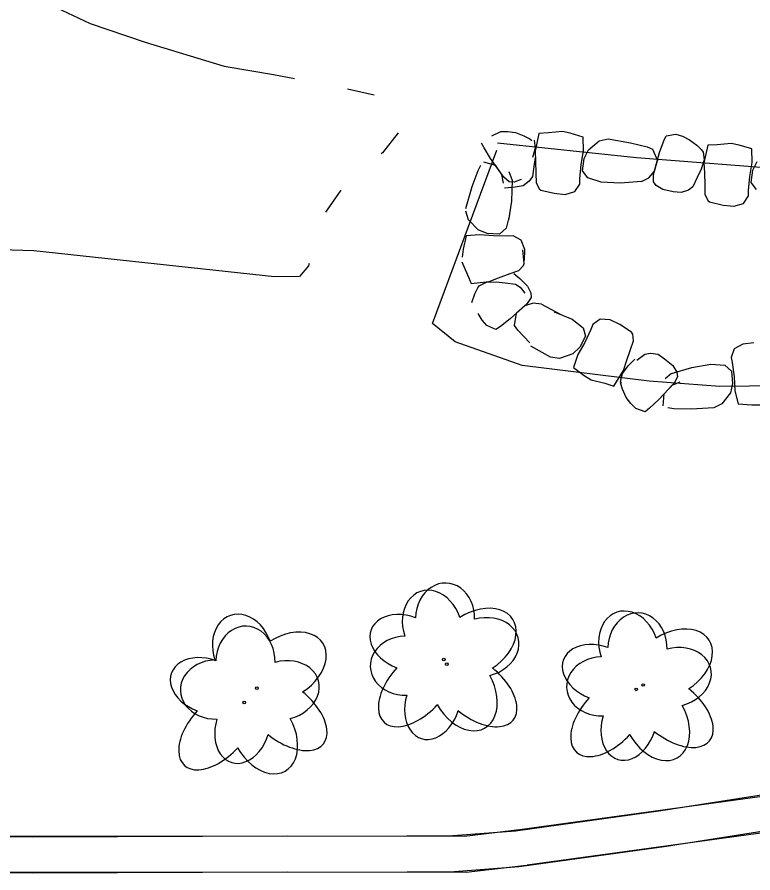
# Model space of a CAD drawing. Extents: x 588843 to 2552415, y 180129 to 269402.
# Drawn here: x 594502.7 to 594553.8, y 185074.9 to 185134.3 of the extents above; entities that cross this region are included whole.
import ezdxf

# ---------------------------------------------------------------- set-up
doc = ezdxf.new("R2010")
doc.units = 0
for name, color, linetype in [('Default', 7, 'Continuous'), ('E_DRN_RipRap', 7, 'Continuous'), ('E_DWY', 7, 'Continuous'), ('E_LAND_Vegetation', 7, 'Continuous'), ('E_WTR_P', 7, 'Continuous')]:
    doc.layers.add(name, color=color, linetype=linetype)

# ---------------------------------------------------------------- blocks, each defined once
blk = doc.blocks.new('DTRE')
at = {"layer": 'Default'}
blk.add_circle((-0.18, 0), 0.183, dxfattribs=at)
for centre, major_axis, ratio in [((-1.87, 5.32), (1.36, -4.98), 0.782863), ((4.06, 2.74), (-5.27, -2.93), 0.691916), ((-5.87, 0.15), (4.93, -0.12), 0.832022), ((3.54, -3.71), (-5.01, 4.58), 0.560249), ((-2.49, -5.24), (1.8, 4.86), 0.716896)]:
    blk.add_ellipse(centre, major_axis=major_axis, ratio=ratio, start_param=1.570796, end_param=4.712389, dxfattribs=at)
blk = doc.blocks.new('DTRE_4')
at = {"layer": 'E_LAND_Vegetation'}
blk.add_circle((-0.6, 0), 0.601, dxfattribs=at)
for centre, major_axis, ratio in [((-6.14, 17.45), (4.46, -16.34), 0.782863), ((13.31, 8.98), (-17.3, -9.61), 0.691916), ((-19.26, 0.5), (16.18, -0.4), 0.832022), ((11.62, -12.16), (-16.44, 15.03), 0.560249), ((-8.18, -17.2), (5.91, 15.93), 0.716896)]:
    blk.add_ellipse(centre, major_axis=major_axis, ratio=ratio, start_param=1.570796, end_param=4.712389, dxfattribs=at)

msp = doc.modelspace()

# ---------------------------------------------------------------- linework, layer by layer
at = {"layer": 'E_DRN_RipRap'}
for p, q in [((594535.647, 185126.043), (594536.272, 185126.348)), ((594536.272, 185126.348), (594536.756, 185126.354)), ((594536.756, 185126.354), (594537.288, 185126.267)), ((594540.549, 185126.338), (594539.575, 185126.249)), ((594541.089, 185126.221), (594540.549, 185126.338)), ((594537.288, 185126.267), (594537.874, 185126.055)), ((594537.874, 185126.055), (594538.279, 185125.827)), ((594538.279, 185125.827), (594538.433, 185125.729)), ((594538.596, 185125.74), (594538.665, 185125.186)), ((594538.916, 185126.216), (594538.652, 185124.98)), ((594539.575, 185126.249), (594538.916, 185126.216)), ((594541.987, 185125.949), (594541.089, 185126.221)), ((594542.005, 185125.005), (594541.987, 185125.949)), ((594543.1, 185125.688), (594543.71, 185125.829)), ((594543.71, 185125.829), (594545.265, 185125.563)), ((594547.578, 185125.69), (594547.732, 185126.046)), ((594547.732, 185126.046), (594548.418, 185126.152)), ((594548.418, 185126.152), (594548.882, 185126.015)), ((594548.882, 185126.015), (594549.365, 185125.774)), ((594549.365, 185125.774), (594549.863, 185125.399)), ((594535.117, 185125.202), (594534.939, 185125.548)), ((594535.55, 185124.475), (594535.117, 185125.202)), ((594538.665, 185125.186), (594538.466, 185124.548)), ((594542.352, 185125.085), (594543.1, 185125.688)), ((594545.265, 185125.563), (594546.424, 185125.273)), ((594546.424, 185125.273), (594546.804, 185125.115)), ((594546.804, 185125.115), (594547.148, 185124.335)), ((594547.29, 185124.898), (594547.578, 185125.69)), ((594549.863, 185125.399), (594550.182, 185125.063)), ((594550.621, 185125.399), (594550.357, 185124.163)), ((594551.28, 185125.432), (594550.621, 185125.399)), ((594552.254, 185125.521), (594551.28, 185125.432)), ((594552.795, 185125.404), (594552.254, 185125.521)), ((594553.693, 185125.132), (594552.795, 185125.404)), ((594553.71, 185124.188), (594553.693, 185125.132)), ((594538.66, 185124.549), (594538.572, 185123.911)), ((594538.652, 185124.98), (594538.686, 185124.297)), ((594541.841, 185124.05), (594542.005, 185125.005)), ((594542.049, 185124.481), (594542.352, 185125.085)), ((594546.874, 185123.359), (594547.29, 185124.898)), ((594550.182, 185125.063), (594550.301, 185124.923)), ((594550.301, 185124.923), (594550.37, 185124.369)), ((594534.696, 185123.651), (594534.893, 185124.012)), ((594535.076, 185124.238), (594535.898, 185124.007)), ((594536.482, 185123.174), (594535.55, 185124.475)), ((594536.344, 185123.37), (594535.898, 185124.007)), ((594538.686, 185124.297), (594538.709, 185123.431)), ((594541.751, 185123.064), (594541.841, 185124.05)), ((594541.941, 185123.624), (594542.049, 185124.481)), ((594546.938, 185123.59), (594547.148, 185124.335)), ((594550.37, 185124.369), (594550.171, 185123.731)), ((594550.357, 185124.163), (594550.391, 185123.48)), ((594553.546, 185123.234), (594553.71, 185124.188)), ((594553.755, 185123.664), (594554.057, 185124.269)), ((594534.287, 185122.527), (594534.696, 185123.651)), ((594536.457, 185122.768), (594536.344, 185123.37)), ((594537.052, 185122.999), (594536.853, 185123.536)), ((594538.572, 185123.911), (594538.468, 185123.217)), ((594538.709, 185123.431), (594538.72, 185122.804)), ((594542.303, 185123.131), (594541.941, 185123.624)), ((594546.544, 185123.123), (594546.938, 185123.59)), ((594546.868, 185122.861), (594546.874, 185123.359)), ((594550.171, 185123.731), (594549.9, 185123.148)), ((594550.391, 185123.48), (594550.414, 185122.614)), ((594553.646, 185122.807), (594553.755, 185123.664)), ((594536.864, 185122.852), (594536.482, 185123.174)), ((594537.197, 185122.827), (594536.864, 185122.852)), ((594537.052, 185122.999), (594537.005, 185121.519)), ((594537.691, 185123.009), (594537.197, 185122.827)), ((594538.247, 185122.897), (594537.814, 185122.58)), ((594538.468, 185123.217), (594538.247, 185122.897)), ((594538.72, 185122.804), (594538.928, 185122.371)), ((594541.753, 185122.697), (594541.751, 185123.064)), ((594543.226, 185122.831), (594542.303, 185123.131)), ((594544.557, 185122.764), (594543.226, 185122.831)), ((594546.031, 185122.871), (594544.557, 185122.764)), ((594546.031, 185122.871), (594546.544, 185123.123)), ((594547.06, 185122.589), (594546.868, 185122.861)), ((594549.9, 185123.148), (594549.597, 185122.517)), ((594553.456, 185122.248), (594553.546, 185123.234)), ((594554.008, 185122.314), (594553.646, 185122.807)), ((594533.86, 185121.007), (594534.287, 185122.527)), ((594537.272, 185122.48), (594536.536, 185122.415)), ((594537.814, 185122.58), (594537.272, 185122.48)), ((594538.928, 185122.371), (594539.054, 185122.283)), ((594539.054, 185122.283), (594539.981, 185122.061)), ((594540.735, 185121.983), (594541.404, 185122.172)), ((594541.404, 185122.172), (594541.753, 185122.697)), ((594547.516, 185122.322), (594547.06, 185122.589)), ((594548.238, 185122.166), (594547.516, 185122.322)), ((594548.785, 185122.102), (594548.238, 185122.166)), ((594549.292, 185122.276), (594548.785, 185122.102)), ((594549.597, 185122.517), (594549.292, 185122.276)), ((594550.414, 185122.614), (594550.425, 185121.987)), ((594553.458, 185121.88), (594553.456, 185122.248)), ((594539.981, 185122.061), (594540.735, 185121.983)), ((594550.425, 185121.987), (594550.633, 185121.554)), ((594550.633, 185121.554), (594550.759, 185121.466)), ((594553.109, 185121.355), (594553.458, 185121.88)), ((594537.005, 185121.519), (594536.8, 185120.199)), ((594550.759, 185121.466), (594551.687, 185121.244)), ((594551.687, 185121.244), (594552.44, 185121.166)), ((594552.44, 185121.166), (594553.109, 185121.355)), ((594534.03, 185120.225), (594533.84, 185120.823)), ((594536.876, 185120.574), (594536.652, 185119.63)), ((594534.695, 185119.525), (594534.03, 185120.225)), ((594534.804, 185119.186), (594533.862, 185119.094)), ((594535.324, 185119.271), (594534.695, 185119.525)), ((594535.771, 185119.097), (594534.804, 185119.186)), ((594536.189, 185119.23), (594535.324, 185119.271)), ((594536.652, 185119.63), (594536.189, 185119.23)), ((594533.862, 185119.094), (594533.664, 185118.176)), ((594536.764, 185119.084), (594535.771, 185119.097)), ((594537.131, 185119.115), (594536.764, 185119.084)), ((594537.685, 185118.808), (594537.131, 185119.115)), ((594537.929, 185118.155), (594537.685, 185118.808)), ((594533.664, 185118.176), (594533.592, 185117.628)), ((594537.901, 185117.194), (594537.808, 185118.143)), ((594537.913, 185117.397), (594537.929, 185118.155)), ((594533.568, 185117.302), (594533.971, 185116.408)), ((594537.516, 185116.71), (594537.859, 185117.046)), ((594537.859, 185117.046), (594537.901, 185117.194)), ((594533.971, 185116.408), (594534.218, 185115.795)), ((594535.476, 185115.944), (594536.113, 185116.197)), ((594536.113, 185116.197), (594536.926, 185116.497)), ((594536.926, 185116.497), (594537.516, 185116.71)), ((594537.171, 185116.489), (594537.599, 185116.141)), ((594534.218, 185115.795), (594535.476, 185115.944)), ((594534.68, 185115.488), (594534.773, 185115.646)), ((594534.773, 185115.646), (594535.277, 185115.89)), ((594535.277, 185115.89), (594535.946, 185115.907)), ((594535.946, 185115.907), (594536.588, 185115.838)), ((594536.588, 185115.838), (594537.285, 185115.755)), ((594537.285, 185115.755), (594537.613, 185115.543)), ((594537.599, 185116.141), (594538.125, 185115.623)), ((594538.125, 185115.623), (594538.366, 185115.153)), ((594534.272, 185114.486), (594534.465, 185115.078)), ((594534.465, 185115.078), (594534.68, 185115.488)), ((594537.613, 185115.543), (594537.944, 185115.12)), ((594538.366, 185115.153), (594538.382, 185114.821)), ((594538.515, 185114.427), (594537.93, 185114.246)), ((594538.382, 185114.821), (594538.109, 185114.406)), ((594539.085, 185114.364), (594538.515, 185114.427)), ((594538.109, 185114.406), (594536.928, 185113.334)), ((594537.93, 185114.246), (594537.351, 185113.732)), ((594539.085, 185114.364), (594540.388, 185113.662)), ((594539.985, 185113.839), (594541.216, 185113.323)), ((594534.98, 185113.251), (594534.701, 185113.712)), ((594535.298, 185112.886), (594534.98, 185113.251)), ((594536.928, 185113.334), (594536.258, 185112.823)), ((594537.221, 185112.891), (594537.351, 185113.732)), ((594541.216, 185113.323), (594541.982, 185112.728)), ((594543.159, 185113.321), (594542.65, 185112.947)), ((594543.854, 185113.271), (594543.159, 185113.321)), ((594544.537, 185112.941), (594543.854, 185113.271)), ((594535.936, 185112.607), (594535.298, 185112.886)), ((594536.258, 185112.823), (594535.936, 185112.607)), ((594537.457, 185112.554), (594537.221, 185112.891)), ((594541.982, 185112.728), (594542.154, 185112.142)), ((594542.65, 185112.947), (594542.526, 185112.602)), ((594545.334, 185112.417), (594544.537, 185112.941)), ((594538.281, 185111.688), (594537.457, 185112.554)), ((594542.154, 185112.142), (594541.758, 185111.375)), ((594542.526, 185112.602), (594542.102, 185111.708)), ((594545.423, 185112.292), (594545.334, 185112.417)), ((594545.47, 185111.815), (594545.423, 185112.292)), ((594539.73, 185110.676), (594538.357, 185111.454)), ((594542.102, 185111.708), (594541.62, 185110.869)), ((594545.266, 185111.223), (594545.47, 185111.815)), ((594553.07, 185111.592), (594552.462, 185111.258)), ((594553.821, 185111.684), (594553.07, 185111.592)), ((594541.265, 185110.911), (594540.354, 185110.6)), ((594541.758, 185111.375), (594541.265, 185110.911)), ((594541.62, 185110.869), (594541.312, 185109.977)), ((594544.989, 185110.404), (594545.266, 185111.223)), ((594545.708, 185110.474), (594546.267, 185110.893)), ((594546.267, 185110.893), (594546.648, 185110.965)), ((594546.648, 185110.965), (594547.177, 185110.885)), ((594547.177, 185110.885), (594547.631, 185110.575)), ((594552.462, 185111.258), (594552.24, 185110.667)), ((594540.354, 185110.6), (594539.73, 185110.676)), ((594544.787, 185109.75), (594544.989, 185110.404)), ((594545.11, 185110.093), (594545.566, 185110.548)), ((594547.631, 185110.575), (594548.199, 185110.103)), ((594552.24, 185110.667), (594552.325, 185110.309)), ((594552.325, 185110.309), (594552.459, 185109.327)), ((594541.312, 185109.977), (594542.064, 185109.416)), ((594544.114, 185108.682), (594544.787, 185109.75)), ((594544.704, 185109.563), (594545.11, 185110.093)), ((594548.115, 185109.541), (594549.526, 185109.975)), ((594548.199, 185110.103), (594548.479, 185109.655)), ((594549.526, 185109.975), (594550.837, 185110.207)), ((594550.837, 185110.207), (594551.802, 185110.121)), ((594551.802, 185110.121), (594552.265, 185109.721)), ((594552.265, 185109.721), (594552.353, 185108.86)), ((594542.064, 185109.416), (594542.533, 185109.123)), ((594542.533, 185109.123), (594543.482, 185108.875)), ((594544.578, 185109.019), (594544.704, 185109.563)), ((594548.115, 185109.541), (594547.673, 185109.18)), ((594548.524, 185109.325), (594548.289, 185108.887)), ((594548.479, 185109.655), (594548.524, 185109.325)), ((594552.459, 185109.327), (594552.514, 185108.36)), ((594543.482, 185108.875), (594544.114, 185108.682)), ((594544.703, 185108.46), (594544.576, 185108.906)), ((594544.643, 185108.848), (594544.578, 185109.019)), ((594548.289, 185108.887), (594547.212, 185107.714)), ((594548.125, 185108.711), (594547.597, 185108.148)), ((594548.69, 185108.943), (594548.125, 185108.711)), ((594552.353, 185108.86), (594552.195, 185108.203)), ((594544.971, 185107.897), (594544.703, 185108.46)), ((594545.288, 185107.461), (594544.971, 185107.897)), ((594547.541, 185107.297), (594547.597, 185108.148)), ((594552.195, 185108.203), (594551.602, 185107.448)), ((594552.514, 185108.36), (594552.743, 185107.443)), ((594545.635, 185107.124), (594545.288, 185107.461)), ((594547.212, 185107.714), (594546.592, 185107.145)), ((594551.602, 185107.448), (594551.04, 185107.174)), ((594552.743, 185107.443), (594553.679, 185107.378)), ((594553.679, 185107.378), (594554.231, 185107.385)), ((594546.292, 185106.901), (594545.635, 185107.124)), ((594546.592, 185107.145), (594546.292, 185106.901)), ((594548.273, 185107.109), (594547.867, 185107.178)), ((594549.467, 185107.086), (594548.273, 185107.109)), ((594551.04, 185107.174), (594549.467, 185107.086))]:
    msp.add_line(p, q, dxfattribs=at)
for points in [[(594536.037, 185125.558), (594545.677, 185124.54), (594556.994, 185123.656)], [(594555.582, 185108.702), (594551.471, 185108.65), (594546.563, 185109.03), (594537.761, 185110.116), (594533.11, 185111.754), (594531.529, 185113.026), (594535.996, 185125.058)]]:
    msp.add_lwpolyline(points, dxfattribs=at)
at = {"layer": 'E_DWY'}
for points in [[(594633.227, 185078.857), (594617.409, 185078.891), (594605.154, 185079.15), (594593.364, 185079.545), (594579.134, 185079.935), (594566.02, 185080.339), (594556.853, 185080.689), (594547.397, 185079.193), (594537.291, 185077.792), (594532.649, 185077.448), (594529.768, 185077.437), (594512.584, 185077.426), (594499.423, 185077.414), (594490.182, 185077.478)], [(594537.755, 185077.922), (594554.915, 185080.281), (594559.174, 185080.495), (594579.145, 185079.797), (594601.199, 185079.22)], [(594464.508, 185077.791), (594503.815, 185077.395), (594521.447, 185077.469), (594533.725, 185077.437), (594537.755, 185077.922)], [(594632.999, 185076.345), (594617.357, 185076.392), (594605.086, 185076.651), (594593.288, 185077.046), (594579.061, 185077.436), (594565.934, 185077.84), (594557.002, 185078.182), (594547.764, 185076.72), (594537.556, 185075.305), (594532.746, 185074.948), (594529.773, 185074.937), (594512.586, 185074.926), (594499.416, 185074.914), (594490.164, 185074.978)], [(594538.095, 185075.445), (594555.148, 185077.789), (594559.193, 185077.993), (594579.069, 185077.298), (594601.134, 185076.721)], [(594464.483, 185075.291), (594503.808, 185074.895), (594521.449, 185074.969), (594533.872, 185074.936), (594538.054, 185075.44)]]:
    msp.add_lwpolyline(points, dxfattribs=at)
at = {"layer": 'E_WTR_P'}
for points in [[(594496.127, 185138.515), (594500.331, 185137.107), (594503.467, 185135.903), (594507.793, 185133.846), (594511.619, 185132.546), (594517.082, 185130.88), (594520.502, 185130.311), (594521.957, 185130.028)], [(594525.648, 185129.296), (594527.488, 185128.9)], [(594529.163, 185126.246), (594528.059, 185124.872), (594527.967, 185124.796)], [(594525.186, 185122.285), (594524.107, 185120.743)], [(594522.991, 185117.184), (594522.944, 185117.018), (594522.322, 185116.275), (594520.577, 185116.262), (594503.892, 185118.067), (594496.28, 185118.3)]]:
    msp.add_lwpolyline(points, dxfattribs=at)

# ---------------------------------------------------------------- block references
at = {"layer": 'E_LAND_Vegetation'}
for name, p, xscale, yscale, rotation in [('DTRE_4', (594532.621, 185089.38), 0.15240030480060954, 0.15240030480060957, 3.4338469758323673), ('DTRE', (594532.328, 185089.613), 0.49999999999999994, 0.4999999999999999, -90.11621958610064), ('DTRE_4', (594546.237, 185087.94), 0.15240030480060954, 0.15240030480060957, 3.4338469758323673), ('DTRE_4', (594519.45, 185087.722), 0.15240030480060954, 0.15240030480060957, 3.4338469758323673), ('DTRE', (594545.67, 185087.54), 0.49999999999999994, 0.4999999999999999, -90.11621958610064), ('DTRE', (594518.482, 185086.625), 0.49999999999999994, 0.4999999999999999, -90.11621958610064)]:
    msp.add_blockref(name, p, dxfattribs=dict(at, xscale=xscale, yscale=yscale, rotation=rotation))

doc.saveas('drawing.dxf')
